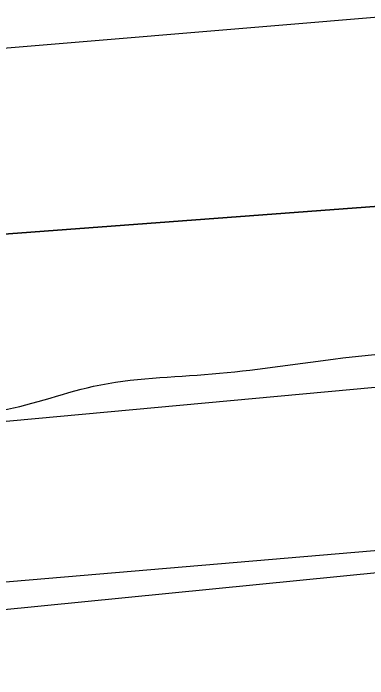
# Model space of a CAD drawing. Extents: x 3297753 to 3335611, y 652252 to 677623.
# Drawn here: x 3326418.5 to 3326476.7, y 670052.7 to 670161.9 of the extents above; entities that cross this region are included whole.
import ezdxf

# ---------------------------------------------------------------- set-up
doc = ezdxf.new("R2010")
doc.units = 0
for name, color, linetype in [('V-RIVR-EDGE', 7, 'Continuous'), ('V-SITE-VEGE', 7, 'Continuous'), ('V-TOPO-DPTH', 7, 'Continuous'), ('V-TOPO-MINR', 7, 'Continuous'), ('V-TOPO-WATR', 7, 'Continuous'), ('V-WETL-SWMP', 7, 'Continuous')]:
    doc.layers.add(name, color=color, linetype=linetype)

msp = doc.modelspace()

# ---------------------------------------------------------------- linework, layer by layer
at = {"layer": 'V-RIVR-EDGE'}
msp.add_spline([(3326368.18, 670095.04), (3326395.54, 670097.04), (3326415.44, 670096.58), (3326431.61, 670100.68), (3326451.1, 670102.71), (3326471, 670105.14), (3326496.29, 670106.74), (3326510.38, 670105.88), (3326534.82, 670103.74), (3326563.42, 670101.6), (3326583.31, 670101.14), (3326602.79, 670101.5), (3326628.91, 670104.34), (3326655.45, 670106.35), (3326681.15, 670109.18), (3326699.8, 670108.72), (3326715.97, 670110.76), (3326756.19, 670114.8), (3326806.77, 670120.89), (3326851.96, 670125.34), (3326889.27, 670128.56), (3326919.54, 670131.8), (3326934.88, 670134.25), (3326955.2, 670138.76), (3326978, 670142.44), (3326992.92, 670141.99), (3327014.06, 670142.76), (3327042.66, 670140.62), (3327072.91, 670139.72), (3327094.88, 670138.42), (3327113.11, 670137.96), (3327139.64, 670137.89), (3327169.07, 670136.58)], degree=3, dxfattribs=at)
at = {"layer": 'V-SITE-VEGE'}
msp.add_line((3326389.4, 670061.26), (3326489.88, 670071.29), dxfattribs=at)
at = {"layer": 'V-TOPO-DPTH'}
for points in [[(3325811.3, 670080.44), (3326677.17, 670145.1), (3326681.91, 670145.35), (3326686.65, 670145.63), (3326691.38, 670145.98), (3326696.11, 670146.41), (3326700.82, 670146.95), (3326705.53, 670147.57), (3326721.92, 670149.94), (3326730.2, 670150.99), (3326738.51, 670151.85), (3326746.83, 670152.43), (3326755.17, 670152.83), (3326924.25, 670157.9), (3327017.13, 670159.68), (3327110, 670160.1), (3327202.87, 670158.5)], [(3327202.87, 670158.5), (3327110, 670160.1), (3327017.13, 670159.68), (3326924.25, 670157.9), (3326755.17, 670152.83), (3326746.83, 670152.43), (3326738.51, 670151.85), (3326730.2, 670150.99), (3326721.92, 670149.94), (3326705.53, 670147.57), (3326700.82, 670146.95), (3326696.11, 670146.41), (3326691.38, 670145.98), (3326686.65, 670145.63), (3326681.91, 670145.35), (3326677.17, 670145.1), (3325811.3, 670080.44)], [(3324881.09, 669979.41), (3325633.92, 670005), (3325640.06, 670006.7), (3325646.26, 670008.07), (3325652.55, 670008.93), (3325658.9, 670009.45), (3325711.23, 670011.6), (3325722.68, 670011.99), (3325734.14, 670012.29), (3325745.59, 670012.45), (3325757.05, 670012.51), (3326758.84, 670097.59), (3326789.98, 670096.51), (3327422.81, 670109.76)]]:
    msp.add_lwpolyline(points, dxfattribs=at)
at = {"layer": 'V-TOPO-MINR'}
for points in [[(3325776.59, 670102.8), (3326540.75, 670166.64), (3326555.45, 670167.8), (3326570.15, 670169.04), (3326584.82, 670170.47), (3326599.48, 670172.06), (3326614.11, 670173.88), (3326628.72, 670175.87), (3326689.16, 670184.58), (3326717.94, 670188.24), (3326746.78, 670191.23), (3326775.71, 670193.25), (3326804.7, 670194.61), (3326840.18, 670195.68), (3326886.95, 670196.66), (3326933.72, 670197.1), (3326980.49, 670196.72), (3327027.26, 670195.78), (3327041.02, 670195.38), (3327094.67, 670193.85), (3327148.32, 670192.32), (3327201.97, 670190.82)], [(3324896.29, 669992.31), (3325572.86, 670029.35), (3325587.85, 670030.77), (3325686.15, 670037.38), (3325711.8, 670038.97), (3325737.46, 670040.38), (3325763.13, 670041.54), (3325788.81, 670042.51), (3325856.7, 670044.75), (3325880.59, 670045.52), (3326686.52, 670119.76), (3326709.26, 670119.92), (3326732, 670119.94), (3326754.75, 670119.75), (3326777.49, 670119.41), (3326799.49, 670118.97), (3326811.23, 670118.9), (3326822.96, 670119.02), (3326834.68, 670119.45), (3326846.4, 670120.08), (3326858.11, 670120.81), (3326869.83, 670121.48), (3326881.56, 670122.06), (3327432.85, 670126.78)], [(3324881.09, 669979.41), (3325633.92, 670005), (3325640.06, 670006.7), (3325646.26, 670008.07), (3325652.55, 670008.93), (3325658.9, 670009.45), (3325711.23, 670011.6), (3325722.68, 670011.99), (3325734.14, 670012.29), (3325745.59, 670012.45), (3325757.05, 670012.51), (3326758.84, 670097.59), (3326789.98, 670096.51), (3327422.81, 670109.76)]]:
    msp.add_lwpolyline(points, dxfattribs=at)
at = {"layer": 'V-TOPO-WATR'}
msp.add_lwpolyline([(3325811.3, 670080.44), (3326677.17, 670145.1), (3326681.91, 670145.35), (3326686.65, 670145.63), (3326691.38, 670145.98), (3326696.11, 670146.41), (3326700.82, 670146.95), (3326705.53, 670147.57), (3326721.92, 670149.94), (3326730.2, 670150.99), (3326738.51, 670151.85), (3326746.83, 670152.43), (3326755.17, 670152.83), (3326924.25, 670157.9), (3327017.13, 670159.68), (3327110, 670160.1), (3327202.87, 670158.5)], dxfattribs=at)
at = {"layer": 'V-WETL-SWMP'}
msp.add_line((3326389.39, 670061.26), (3326489.87, 670071.28), dxfattribs=at)

doc.saveas('drawing.dxf')
